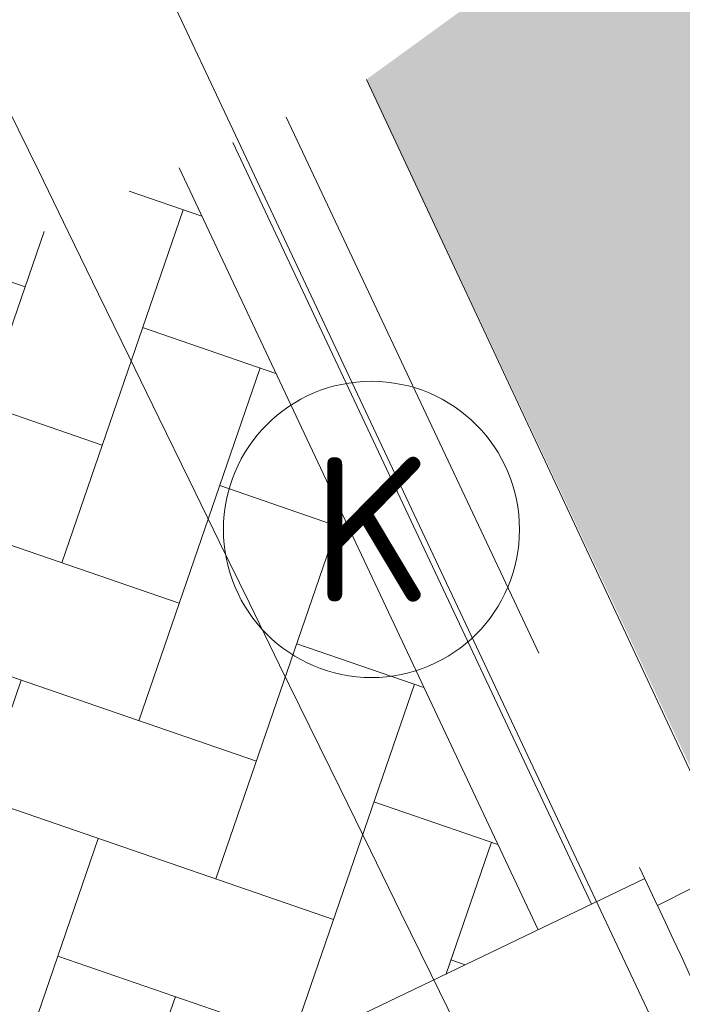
# Model space of a CAD drawing. Header units: metres. Extents: x 163628 to 167676, y 402708 to 405373.
# Tile 640 of 656: x 166397.3 to 166398.42, y 404385.58 to 404387.25. Entities that reach past the tile are written whole.
import ezdxf

# ---------------------------------------------------------------- set-up
doc = ezdxf.new("R2010")
doc.units = ezdxf.units.M
doc.linetypes.add('X-CA190022.004-UO-DWM_Snelfietsroute$0$VH-TROTTOIRBAND_130-150', pattern=[15, 5, -2, 2, -2, 2, -2])
doc.layers.get('0').update_dxf_attribs({"lineweight": 25})
doc.layers.add('X-CA190022.004-UO-ARC_Arcering$0$N-WE-VH-VERHARDING_BETONSTRAATSTEEN-A-200 - HERSTRATEN', color=252, linetype='Continuous', lineweight=18, transparency=0.5)
doc.layers.add('X-CA190022.004-UO-ARC_Arcering$0$N-WE-VH-VERHARDING_TEGEL-A-200 60MM TEGEL', color=252, linetype='Continuous', lineweight=18, transparency=0.5)
for name, color, linetype, lineweight in [('X-CA190022.004-UO-BGT_Ondergrond$0$GE_314_WGDRijbaanLokaleweg_Vlak_GEM', 253, 'Continuous', 9), ('X-CA190022.004-UO-BGT_Ondergrond$0$GE_363_OWGBerm_openverharding_Vlak_GEM', 253, 'Continuous', 9), ('X-CA190022.004-UO-DWM_Snelfietsroute$0$N-WE-VH-DREMPEL-G', 30, 'Continuous', 18), ('X-CA190022.004-UO-DWM_Snelfietsroute$0$N-WE-VH-KANTOPSLUITING_ACHTERKANTBAND-G', 7, 'Continuous', 18), ('X-CA190022.004-UO-DWM_Snelfietsroute$0$N-WE-VH-KANTOPSLUITING_ELEMENT_VERLOOPBAND_13 15 NAAR VLAK-G', 7, 'Continuous', 18), ('X-CA190022.004-UO-DWM_Snelfietsroute$0$N-WE-VH-KANTOPSLUITING_ELEMENT_VERLOOPBAND_5 20 NAAR 13 15-G', 7, 'Continuous', 18), ('X-CA190022.004-UO-DWM_Snelfietsroute$0$N-WE-VH-KANTOPSLUITING_TROTTOIRBAND_130 150-G', 7, 'X-CA190022.004-UO-DWM_Snelfietsroute$0$VH-TROTTOIRBAND_130-150', 18), ('X-CA190022.004-UO-DWM_Snelfietsroute$0$N-WE-VH-KANTVERHARDING_STREKLAAG-G', 251, 'Continuous', 18), ('X-CA190022.004-UO-WHM_Putten en kolken combi$0$KOLK INMETING', 253, 'Continuous', 18)]:
    doc.layers.add(name, color=color, linetype=linetype, lineweight=lineweight)
doc.styles.add('X-CA190022.004-UO-WHM_Putten en kolken combi$0$ISOCPEUR 9 PT', font='isocpeur.ttf', dxfattribs={"height": 2.4402})

# ---------------------------------------------------------------- blocks, each defined once
blk = doc.blocks.new('X-CA190022.004-UO-WHM_Putten en kolken combi$0$kolk 1.03')
blk.add_circle((0, 0), 0.25)
at = {"insert": (0, 0), "char_height": 0.244, "attachment_point": 5, "style": 'X-CA190022.004-UO-WHM_Putten en kolken combi$0$ISOCPEUR 9 PT'}
blk.add_mtext_dynamic_manual_height_columns('K', width=0.252288, gutter_width=12.201, heights=[0], dxfattribs=at)
blk = doc.blocks.new('X-CA190022.004-UO-DWM_Snelfietsroute$0$N-WE-VH-KANTOPSLUITING_ELEMENT_VERLOOPBAND_13 15 NAAR VLAK-G')
at = {"layer": 'X-CA190022.004-UO-DWM_Snelfietsroute$0$N-WE-VH-KANTOPSLUITING_ELEMENT_VERLOOPBAND_13 15 NAAR VLAK-G', "flags": 128}
blk.add_lwpolyline([(165461.477, 403854.5775), (165461.7604, 403853.6128), (165461.5723, 403853.5621, -0.002495), (165461.2854, 403854.5201)], format="xyb", close=True, dxfattribs=at)

msp = doc.modelspace()

# ---------------------------------------------------------------- hatches: boundary and pattern name
at = {"layer": 'X-CA190022.004-UO-ARC_Arcering$0$N-WE-VH-VERHARDING_BETONSTRAATSTEEN-A-200 - HERSTRATEN'}
h = msp.add_hatch(dxfattribs=at)
h.set_pattern_fill('AVH-BSS_KEIFORMAAT_KEPER', color=256, scale=2, angle=71, pattern_type=2)
h.set_pattern_definition([(71, (0, 0), (-0.13018958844, 0.26692821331), [0.63, -0.21]), (341, (-0.39712, 0.13674), (-0.13018958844, 0.26692821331), [0.63, -0.21])])
h.paths.add_polyline_path([(166394.3015, 404385.4592), (166394.9284, 404384.1533), (166398.1714, 404385.7101), (166397.5651, 404386.9965)])
at = {"layer": 'X-CA190022.004-UO-ARC_Arcering$0$N-WE-VH-VERHARDING_TEGEL-A-200 60MM TEGEL', "ltscale": 0.5}
h = msp.add_hatch(color=256, dxfattribs=at)
h.dxf.hatch_style = 1
edge = h.paths.add_edge_path()
edge.add_line((166409.4015, 404386.2371), (166404.9325, 404384.0911))
edge.add_arc((166403.2009, 404387.6968), 4, 208.9846, 295.6511, ccw=False)
edge.add_line((166399.7019, 404385.7586), (166398.632, 404387.69))
edge.add_line((166398.632, 404387.69), (166397.8817, 404387.1457))
edge.add_line((166397.8817, 404387.1457), (166398.9353, 404384.9102))
edge.add_line((166398.9353, 404384.9102), (166398.9805, 404384.9316))
edge.add_arc((166403.3222, 404386.9785), 4.8, 205.2429, 295.6511)
edge.add_line((166405.4001, 404382.6516), (166409.843, 404384.7852))
edge.add_line((166409.843, 404384.7852), (166414.3502, 404386.9496))
edge.add_line((166414.3502, 404386.9496), (166415.0716, 404387.296))
edge.add_line((166415.0716, 404387.296), (166414.4222, 404388.6482))
edge.add_line((166414.4222, 404388.6482), (166413.9087, 404388.4016))
edge.add_line((166413.9087, 404388.4016), (166409.4015, 404386.2371))

# ---------------------------------------------------------------- linework, layer by layer
at = {"layer": 'X-CA190022.004-UO-BGT_Ondergrond$0$GE_314_WGDRijbaanLokaleweg_Vlak_GEM', "flags": 128}
msp.add_lwpolyline([(166391.753, 404399.586), (166398.415, 404385.451), (166398.144, 404385.323)], dxfattribs=at)
at = {"layer": 'X-CA190022.004-UO-BGT_Ondergrond$0$GE_314_WGDRijbaanLokaleweg_Vlak_GEM', "extrusion": (0, 0, -1)}
msp.add_arc((-166817.5161, 404591.6157), 467.3645, 333.807036, 337.450892, dxfattribs=at)
at = {"layer": 'X-CA190022.004-UO-BGT_Ondergrond$0$GE_314_WGDRijbaanLokaleweg_Vlak_GEM'}
msp.add_arc((166817.5161, 404591.6157), 467.3645, 202.549108, 206.192964, dxfattribs=at)
at = {"layer": 'X-CA190022.004-UO-BGT_Ondergrond$0$GE_363_OWGBerm_openverharding_Vlak_GEM', "flags": 128}
msp.add_lwpolyline([(166398.415, 404385.451), (166391.753, 404399.586)], dxfattribs=at)
at = {"layer": 'X-CA190022.004-UO-DWM_Snelfietsroute$0$N-WE-VH-DREMPEL-G', "flags": 128}
msp.add_lwpolyline([(166398.3517, 404385.7967), (166394.7481, 404384.0668)], dxfattribs=at)
at = {"layer": 'X-CA190022.004-UO-DWM_Snelfietsroute$0$N-WE-VH-KANTOPSLUITING_ACHTERKANTBAND-G', "ltscale": 0.2, "flags": 128}
msp.add_lwpolyline([(166397.8817, 404387.1457), (166398.5054, 404385.8137)], dxfattribs=at)
at = {"layer": 'X-CA190022.004-UO-DWM_Snelfietsroute$0$N-WE-VH-KANTOPSLUITING_TROTTOIRBAND_130 150-G', "ltscale": 0.2, "flags": 128}
msp.add_lwpolyline([(166397.746, 404387.0817), (166398.3733, 404385.7509)], dxfattribs=at)
at = {"layer": 'X-CA190022.004-UO-DWM_Snelfietsroute$0$N-WE-VH-KANTVERHARDING_STREKLAAG-G', "ltscale": 0.2, "flags": 128}
for points in [[(166397.6556, 404387.0391), (166398.2615, 404385.7534)], [(166397.5651, 404386.9964), (166398.1714, 404385.7101)]]:
    msp.add_lwpolyline(points, dxfattribs=at)

# ---------------------------------------------------------------- block references
at = {"layer": 'X-CA190022.004-UO-DWM_Snelfietsroute$0$N-WE-VH-KANTOPSLUITING_ELEMENT_VERLOOPBAND_5 20 NAAR 13 15-G', "xscale": -1, "rotation": 221.9037446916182}
msp.add_blockref('X-CA190022.004-UO-DWM_Snelfietsroute$0$N-WE-VH-KANTOPSLUITING_ELEMENT_VERLOOPBAND_13 15 NAAR VLAK-G', (-226475.5649, 594452.3188), dxfattribs=at)
at = {"layer": 'X-CA190022.004-UO-WHM_Putten en kolken combi$0$KOLK INMETING', "linetype": 'ByBlock', "lineweight": -2}
msp.add_blockref('X-CA190022.004-UO-WHM_Putten en kolken combi$0$kolk 1.03', (166397.89, 404386.386, 8.99), dxfattribs=at)

doc.saveas('drawing.dxf')
